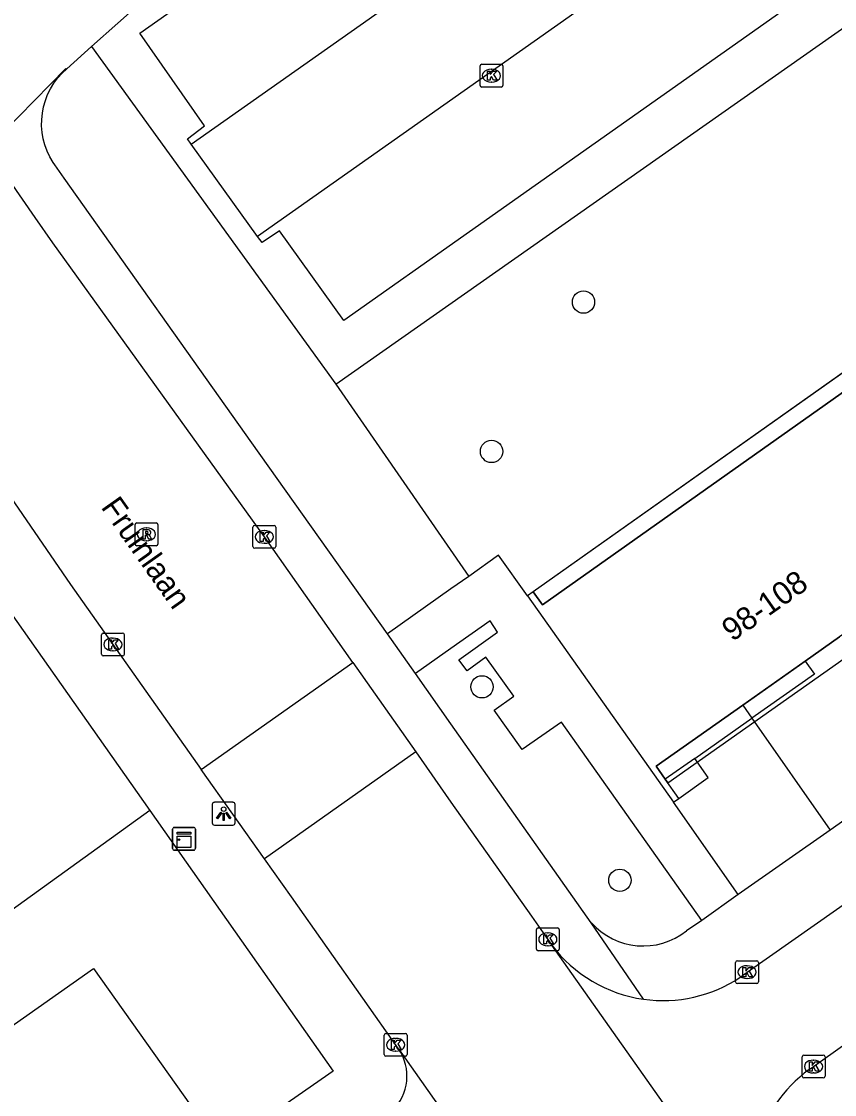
# Model space of a CAD drawing. Extents: x 159353 to 160616, y 385893 to 387321.
# Drawn here: x 159981.17 to 160016.81, y 387194.47 to 387241.51 of the extents above; entities that cross this region are included whole.
import ezdxf

# ---------------------------------------------------------------- set-up
doc = ezdxf.new("R2010")
doc.units = 0
for name, color, linetype in [('IMGEO_Boom', 7, 'Continuous'), ('IMGEO_Groenvoorziening', 7, 'Continuous'), ('IMGEO_Haag', 7, 'Continuous'), ('IMGEO_Kast', 7, 'Continuous'), ('IMGEO_Kolk', 7, 'Continuous'), ('IMGEO_Lichtpunt', 7, 'Continuous'), ('IMGEO_Openbare_ruimte_label', 7, 'Continuous'), ('IMGEO_Pand', 7, 'Continuous'), ('IMGEO_Pand_nummerreeks', 7, 'Continuous'), ('IMGEO_Pand_overbouw', 7, 'Continuous'), ('IMGEO_Parkeervlak_open', 7, 'Continuous'), ('IMGEO_Rijbaan_lokaal_gesloten', 7, 'Continuous'), ('IMGEO_Rijbaan_lokaal_open', 7, 'Continuous'), ('IMGEO_Rioolput', 7, 'Continuous'), ('IMGEO_Voetpad_open', 7, 'Continuous')]:
    doc.layers.add(name, color=color, linetype=linetype)

msp = doc.modelspace()

# ---------------------------------------------------------------- linework, layer by layer
at = {"layer": 'IMGEO_Boom'}
for centre in [(160005.81, 387229.209), (160001.779, 387222.661), (160001.36, 387212.341), (160007.404, 387203.86)]:
    msp.add_circle(centre, 0.489, dxfattribs=at)
at = {"layer": 'IMGEO_Groenvoorziening'}
for points in [[(159994.947, 387225.611), (160000.778, 387217.185)], [(159986.796, 387206.912), (159971.517, 387195.905)], [(159965.991, 387172.05), (159959.016, 387182.167), (159984.331, 387199.996), (159989.934, 387192.083)]]:
    msp.add_lwpolyline(points, dxfattribs=at)
at = {"layer": 'IMGEO_Haag'}
for points in [[(159994.947, 387225.611), (160045.178, 387260.891)], [(159984.244, 387240.413), (159994.947, 387225.611)]]:
    msp.add_lwpolyline(points, dxfattribs=at)
at = {"layer": 'IMGEO_Kast'}
for p, q in [((159987.87, 387206.177), (159988.711, 387206.177)), ((159988.711, 387206.177), (159987.87, 387206.177)), ((159987.795, 387205.252), (159987.795, 387206.093)), ((159987.795, 387206.093), (159987.795, 387205.252)), ((159988.795, 387206.102), (159988.795, 387205.261)), ((159988.795, 387205.261), (159988.795, 387206.102)), ((159988.72, 387205.177), (159987.879, 387205.177)), ((159987.879, 387205.177), (159988.72, 387205.177))]:
    msp.add_line(p, q, dxfattribs=at)
for points in [[(159987.99, 387205.967), (159988.59, 387205.967), (159988.59, 387205.882), (159987.99, 387205.882), (159987.99, 387205.967)], [(159987.99, 387205.792), (159988.59, 387205.792), (159988.59, 387205.303), (159987.99, 387205.303), (159987.99, 387205.792)]]:
    msp.add_lwpolyline(points, dxfattribs=at)
msp.add_circle((159988.074, 387205.641), 0.0377, dxfattribs=at)
for centre, start, end in [((159987.873, 387206.099), 92.4484, 184.2845), ((159987.873, 387206.099), 92.4484, 184.2845), ((159988.717, 387206.099), 2.4484, 94.2845), ((159988.717, 387206.099), 2.4484, 94.2845), ((159987.873, 387205.255), 182.4484, 274.2845), ((159987.873, 387205.255), 182.4484, 274.2845), ((159988.717, 387205.255), 272.4484, 4.2845), ((159988.717, 387205.255), 272.4484, 4.2845)]:
    msp.add_arc(centre, 0.0779, start, end, dxfattribs=at)
at = {"layer": 'IMGEO_Kolk'}
for p, q in [((160001.274, 387238.709), (160001.274, 387239.561)), ((160001.349, 387239.635), (160002.201, 387239.635)), ((160002.275, 387239.561), (160002.275, 387238.709)), ((160001.762, 387239.415), (160001.787, 387239.415)), ((160002.201, 387238.635), (160001.349, 387238.635)), ((160001.785, 387238.855), (160001.76, 387238.855)), ((159991.319, 387218.49), (159991.319, 387219.342)), ((159991.394, 387219.416), (159992.246, 387219.416)), ((159992.32, 387219.342), (159992.32, 387218.49)), ((159991.807, 387219.196), (159991.832, 387219.196)), ((159992.246, 387218.416), (159991.394, 387218.416)), ((159991.83, 387218.636), (159991.805, 387218.636)), ((159984.679, 387213.771), (159984.679, 387214.623)), ((159984.754, 387214.697), (159985.606, 387214.697)), ((159985.68, 387214.623), (159985.68, 387213.771)), ((159985.167, 387214.477), (159985.192, 387214.477)), ((159985.606, 387213.697), (159984.754, 387213.697)), ((159985.19, 387213.917), (159985.165, 387213.917)), ((160003.745, 387200.844), (160003.745, 387201.696)), ((160003.82, 387201.77), (160004.672, 387201.77)), ((160004.233, 387201.55), (160004.258, 387201.55)), ((160004.746, 387201.696), (160004.746, 387200.844)), ((160004.256, 387200.99), (160004.231, 387200.99)), ((160004.672, 387200.77), (160003.82, 387200.77)), ((160012.479, 387199.405), (160012.479, 387200.257)), ((160012.554, 387200.331), (160013.406, 387200.331)), ((160012.967, 387200.111), (160012.992, 387200.111)), ((160013.48, 387200.257), (160013.48, 387199.405)), ((160012.99, 387199.551), (160012.965, 387199.551)), ((160013.406, 387199.331), (160012.554, 387199.331)), ((159997.072, 387196.22), (159997.072, 387197.072)), ((159997.147, 387197.146), (159997.999, 387197.146)), ((159997.56, 387196.926), (159997.585, 387196.926)), ((159998.073, 387197.072), (159998.073, 387196.22)), ((159997.583, 387196.366), (159997.558, 387196.366)), ((159997.999, 387196.146), (159997.147, 387196.146)), ((160015.396, 387195.268), (160015.396, 387196.12)), ((160015.471, 387196.194), (160016.323, 387196.194)), ((160015.884, 387195.974), (160015.909, 387195.974)), ((160016.397, 387196.12), (160016.397, 387195.268)), ((160015.907, 387195.414), (160015.882, 387195.414)), ((160016.323, 387195.194), (160015.471, 387195.194))]:
    msp.add_line(p, q, dxfattribs=at)
for points in [[(160001.274, 387238.709), (160001.274, 387239.561)], [(160001.349, 387239.635), (160002.201, 387239.635)], [(160002.275, 387239.561), (160002.275, 387238.709)], [(160001.595, 387239.335), (160001.718, 387239.335), (160001.718, 387239.184), (160001.848, 387239.335), (160002.012, 387239.335), (160001.866, 387239.184), (160002.019, 387238.935), (160001.867, 387238.935), (160001.782, 387239.099), (160001.718, 387239.032), (160001.718, 387238.935), (160001.595, 387238.935), (160001.595, 387239.335)], [(160002.201, 387238.635), (160001.349, 387238.635)], [(159991.319, 387218.49), (159991.319, 387219.342)], [(159991.394, 387219.416), (159992.246, 387219.416)], [(159992.32, 387219.342), (159992.32, 387218.49)], [(159991.64, 387219.116), (159991.763, 387219.116), (159991.763, 387218.965), (159991.893, 387219.116), (159992.057, 387219.116), (159991.911, 387218.965), (159992.064, 387218.716), (159991.912, 387218.716), (159991.827, 387218.88), (159991.763, 387218.813), (159991.763, 387218.716), (159991.64, 387218.716), (159991.64, 387219.116)], [(159992.246, 387218.416), (159991.394, 387218.416)], [(159984.679, 387213.771), (159984.679, 387214.623)], [(159984.754, 387214.697), (159985.606, 387214.697)], [(159985.68, 387214.623), (159985.68, 387213.771)], [(159985, 387214.397), (159985.123, 387214.397), (159985.123, 387214.246), (159985.253, 387214.397), (159985.417, 387214.397), (159985.271, 387214.246), (159985.424, 387213.997), (159985.272, 387213.997), (159985.187, 387214.161), (159985.123, 387214.094), (159985.123, 387213.997), (159985, 387213.997), (159985, 387214.397)], [(159985.606, 387213.697), (159984.754, 387213.697)], [(160003.745, 387200.844), (160003.745, 387201.696)], [(160003.82, 387201.77), (160004.672, 387201.77)], [(160004.066, 387201.47), (160004.189, 387201.47), (160004.189, 387201.319), (160004.319, 387201.47), (160004.483, 387201.47), (160004.337, 387201.319), (160004.49, 387201.07), (160004.338, 387201.07), (160004.253, 387201.234), (160004.189, 387201.167), (160004.189, 387201.07), (160004.066, 387201.07), (160004.066, 387201.47)], [(160004.746, 387201.696), (160004.746, 387200.844)], [(160004.672, 387200.77), (160003.82, 387200.77)], [(160012.479, 387199.405), (160012.479, 387200.257)], [(160012.554, 387200.331), (160013.406, 387200.331)], [(160012.8, 387200.031), (160012.923, 387200.031), (160012.923, 387199.88), (160013.053, 387200.031), (160013.217, 387200.031), (160013.071, 387199.88), (160013.224, 387199.631), (160013.072, 387199.631), (160012.987, 387199.795), (160012.923, 387199.728), (160012.923, 387199.631), (160012.8, 387199.631), (160012.8, 387200.031)], [(160013.48, 387200.257), (160013.48, 387199.405)], [(160013.406, 387199.331), (160012.554, 387199.331)], [(159997.072, 387196.22), (159997.072, 387197.072)], [(159997.147, 387197.146), (159997.999, 387197.146)], [(159997.393, 387196.846), (159997.516, 387196.846), (159997.516, 387196.695), (159997.646, 387196.846), (159997.81, 387196.846), (159997.664, 387196.695), (159997.817, 387196.446), (159997.665, 387196.446), (159997.58, 387196.61), (159997.516, 387196.543), (159997.516, 387196.446), (159997.393, 387196.446), (159997.393, 387196.846)], [(159998.073, 387197.072), (159998.073, 387196.22)], [(159997.999, 387196.146), (159997.147, 387196.146)], [(160015.396, 387195.268), (160015.396, 387196.12)], [(160015.471, 387196.194), (160016.323, 387196.194)], [(160015.717, 387195.894), (160015.84, 387195.894), (160015.84, 387195.743), (160015.97, 387195.894), (160016.134, 387195.894), (160015.988, 387195.743), (160016.141, 387195.494), (160015.989, 387195.494), (160015.904, 387195.658), (160015.84, 387195.591), (160015.84, 387195.494), (160015.717, 387195.494), (160015.717, 387195.894)], [(160016.397, 387196.12), (160016.397, 387195.268)], [(160016.323, 387195.194), (160015.471, 387195.194)]]:
    msp.add_lwpolyline(points, dxfattribs=at)
for centre, start, end in [((160001.351, 387239.559), 91.552, 178.448), ((160001.351, 387239.559), 91.552, 178.448), ((160002.199, 387239.559), 1.552, 88.448), ((160002.199, 387239.559), 1.552, 88.448), ((160001.351, 387238.711), 181.552, 268.448), ((160001.351, 387238.711), 181.552, 268.448), ((160002.199, 387238.711), 271.552, 358.448), ((160002.199, 387238.711), 271.552, 358.448), ((159991.396, 387219.34), 91.552, 178.448), ((159991.396, 387219.34), 91.552, 178.448), ((159992.244, 387219.34), 1.552, 88.448), ((159992.244, 387219.34), 1.552, 88.448), ((159991.396, 387218.492), 181.552, 268.448), ((159991.396, 387218.492), 181.552, 268.448), ((159992.244, 387218.492), 271.552, 358.448), ((159992.244, 387218.492), 271.552, 358.448), ((159984.756, 387214.621), 91.552, 178.448), ((159984.756, 387214.621), 91.552, 178.448), ((159985.604, 387214.621), 1.552, 88.448), ((159985.604, 387214.621), 1.552, 88.448), ((159984.756, 387213.773), 181.552, 268.448), ((159984.756, 387213.773), 181.552, 268.448), ((159985.604, 387213.773), 271.552, 358.448), ((159985.604, 387213.773), 271.552, 358.448), ((160003.822, 387201.694), 91.552, 178.448), ((160003.822, 387201.694), 91.552, 178.448), ((160004.67, 387201.694), 1.552, 88.448), ((160004.67, 387201.694), 1.552, 88.448), ((160003.822, 387200.846), 181.552, 268.448), ((160003.822, 387200.846), 181.552, 268.448), ((160004.67, 387200.846), 271.552, 358.448), ((160004.67, 387200.846), 271.552, 358.448), ((160012.556, 387200.255), 91.552, 178.448), ((160012.556, 387200.255), 91.552, 178.448), ((160013.404, 387200.255), 1.552, 88.448), ((160013.404, 387200.255), 1.552, 88.448), ((160012.556, 387199.407), 181.552, 268.448), ((160012.556, 387199.407), 181.552, 268.448), ((160013.404, 387199.407), 271.552, 358.448), ((160013.404, 387199.407), 271.552, 358.448), ((159997.149, 387197.07), 91.552, 178.448), ((159997.149, 387197.07), 91.552, 178.448), ((159997.997, 387197.07), 1.552, 88.448), ((159997.997, 387197.07), 1.552, 88.448), ((159997.149, 387196.222), 181.552, 268.448), ((159997.149, 387196.222), 181.552, 268.448), ((159997.997, 387196.222), 271.552, 358.448), ((159997.997, 387196.222), 271.552, 358.448), ((160015.473, 387196.118), 91.552, 178.448), ((160015.473, 387196.118), 91.552, 178.448), ((160016.321, 387196.118), 1.552, 88.448), ((160016.321, 387196.118), 1.552, 88.448), ((160015.473, 387195.27), 181.552, 268.448), ((160015.473, 387195.27), 181.552, 268.448), ((160016.321, 387195.27), 271.552, 358.448), ((160016.321, 387195.27), 271.552, 358.448)]:
    msp.add_arc(centre, 0.0765, start, end, dxfattribs=at)
for centre, major_axis, ratio, start_param, end_param in [((160001.761, 387239.135), (-0.387, 0.002), 0.722429, 4.712389, 7.853982), ((160001.786, 387239.135), (-0.39, 0.002), 0.717154, 1.570796, 4.712389), ((159991.806, 387218.916), (-0.387, 0.002), 0.722429, 4.712389, 7.853982), ((159991.831, 387218.916), (-0.39, 0.002), 0.717154, 1.570796, 4.712389), ((159985.166, 387214.197), (-0.387, 0.002), 0.722429, 4.712389, 7.853982), ((159985.191, 387214.197), (-0.39, 0.002), 0.717154, 1.570796, 4.712389), ((160004.232, 387201.27), (-0.387, 0.002), 0.722429, 4.712389, 7.853982), ((160004.257, 387201.27), (-0.39, 0.002), 0.717154, 1.570796, 4.712389), ((160012.966, 387199.831), (-0.387, 0.002), 0.722429, 4.712389, 7.853982), ((160012.991, 387199.831), (-0.39, 0.002), 0.717154, 1.570796, 4.712389), ((159997.559, 387196.646), (-0.387, 0.002), 0.722429, 4.712389, 7.853982), ((159997.584, 387196.646), (-0.39, 0.002), 0.717154, 1.570796, 4.712389), ((160015.883, 387195.694), (-0.387, 0.002), 0.722429, 4.712389, 7.853982), ((160015.908, 387195.694), (-0.39, 0.002), 0.717154, 1.570796, 4.712389)]:
    msp.add_ellipse(centre, major_axis=major_axis, ratio=ratio, start_param=start_param, end_param=end_param, dxfattribs=at)
at = {"layer": 'IMGEO_Lichtpunt'}
for p, q in [((159989.537, 387207.182), (159989.537, 387206.375)), ((159989.537, 387207.182), (159989.537, 387206.375)), ((159990.439, 387207.277), (159989.631, 387207.277)), ((159990.439, 387207.277), (159989.631, 387207.277)), ((159990.533, 387206.375), (159990.533, 387207.182)), ((159990.533, 387206.375), (159990.533, 387207.182)), ((159989.631, 387206.281), (159990.439, 387206.281)), ((159989.631, 387206.281), (159990.439, 387206.281))]:
    msp.add_line(p, q, dxfattribs=at)
for points in [[(159989.911, 387206.846), (159989.95, 387206.818), (159989.762, 387206.556), (159989.724, 387206.583), (159989.911, 387206.846)], [(159990.013, 387206.798), (159990.06, 387206.798), (159990.06, 387206.476), (159990.013, 387206.476), (159990.013, 387206.798)], [(159990.123, 387206.818), (159990.161, 387206.845), (159990.348, 387206.583), (159990.309, 387206.555), (159990.123, 387206.818)]]:
    msp.add_lwpolyline(points, dxfattribs=at)
msp.add_circle((159990.036, 387206.98), 0.0994, dxfattribs=at)
for centre, start, end in [((159989.631, 387207.182), 90, 180), ((159989.631, 387207.182), 90, 180), ((159990.439, 387207.182), 0, 90), ((159990.439, 387207.182), 0, 90), ((159989.631, 387206.375), 180, 270), ((159989.631, 387206.375), 180, 270), ((159990.439, 387206.375), 270, 0), ((159990.439, 387206.375), 270, 360)]:
    msp.add_arc(centre, 0.0946, start, end, dxfattribs=at)
at = {"layer": 'IMGEO_Pand'}
for points in [[(160018.905, 387226.474), (160004.005, 387215.929), (160003.6, 387216.5)], [(160003.6, 387216.5), (160003.356, 387216.327)], [(160003.356, 387216.327), (160009.753, 387207.29)], [(160015.53, 387213.469), (160017.038, 387214.532)], [(160012.79, 387211.538), (160015.53, 387213.469)], [(160009.395, 387208.289), (160008.991, 387208.86), (160012.79, 387211.538)], [(160009.988, 387207.452), (160009.395, 387208.289)], [(160009.753, 387207.29), (160009.988, 387207.452)]]:
    msp.add_lwpolyline(points, dxfattribs=at)
at = {"layer": 'IMGEO_Pand_overbouw'}
for points in [[(160018.905, 387226.474), (160018.501, 387227.045), (160003.6, 387216.5), (160004.005, 387215.929)], [(160008.991, 387208.86), (160009.395, 387208.289), (160009.51, 387208.126), (160024.331, 387218.581), (160024.216, 387218.746), (160023.821, 387219.313), (160017.616, 387214.94), (160017.279, 387214.702), (160017.038, 387214.532), (160015.53, 387213.469), (160012.79, 387211.538)]]:
    msp.add_lwpolyline(points, close=True, dxfattribs=at)
at = {"layer": 'IMGEO_Parkeervlak_open'}
for points in [[(160040.275, 387266.465), (160040.443, 387266.24), (160039.454, 387265.496), (160042.249, 387261.546), (159995.3, 387228.406), (159992.476, 387232.335), (159991.718, 387231.814), (159991.522, 387232.087)], [(159988.617, 387236.137), (159988.449, 387236.372), (159989.197, 387236.937), (159986.355, 387240.994), (159996.581, 387248.2), (159995.458, 387249.741)]]:
    msp.add_lwpolyline(points, dxfattribs=at)
at = {"layer": 'IMGEO_Rijbaan_lokaal_gesloten'}
for points in [[(159995.691, 387213.411), (159991.818, 387218.915), (159982.547, 387231.809), (159981.771, 387232.923), (159979.669, 387235.94)], [(159971.809, 387233.122), (159976.364, 387226.814), (159976.826, 387226.275), (159983.324, 387216.826), (159989.054, 387208.721)], [(159998.454, 387209.486), (160000, 387207.288), (160003.523, 387202.282), (160004.245, 387201.269), (160004.417, 387201.018)], [(159997.696, 387196.476), (159993.006, 387203.131), (159991.825, 387204.801)], [(160012.609, 387189.428), (160004.417, 387201.018)], [(159997.696, 387196.476), (160000, 387193.206), (160003.943, 387187.611), (160010.746, 387177.927)]]:
    msp.add_lwpolyline(points, dxfattribs=at)
at = {"layer": 'IMGEO_Rijbaan_lokaal_open'}
for points in [[(159988.617, 387236.137), (160037.313, 387270.445)], [(160040.275, 387266.465), (159991.522, 387232.087)], [(159991.522, 387232.087), (159988.617, 387236.137)], [(159989.054, 387208.721), (159995.691, 387213.411)], [(159995.691, 387213.411), (159998.454, 387209.486)], [(159998.454, 387209.486), (159991.825, 387204.801)], [(159991.825, 387204.801), (159989.054, 387208.721)], [(160012.679, 387199.607), (160012.981, 387199.83), (160022.629, 387206.604)], [(160015.697, 387195.563), (160015.897, 387195.695), (160017.272, 387196.671)]]:
    msp.add_lwpolyline(points, dxfattribs=at)
for centre, radius, start, end in [((160009.296, 387204.693), 6.109, 216.9908, 261.8863), ((160009.295, 387204.699), 6.114, 261.9052, 303.6065), ((160019.453, 387190.485), 6.316, 126.4887, 164.5573)]:
    msp.add_arc(centre, radius, start, end, dxfattribs=at)
at = {"layer": 'IMGEO_Rioolput'}
for p, q in [((159986.148, 387218.6), (159986.148, 387219.452)), ((159986.223, 387219.526), (159987.075, 387219.526)), ((159986.636, 387219.306), (159986.661, 387219.306)), ((159987.149, 387219.452), (159987.149, 387218.6)), ((159987.075, 387218.526), (159986.223, 387218.526)), ((159986.659, 387218.746), (159986.634, 387218.746))]:
    msp.add_line(p, q, dxfattribs=at)
for points in [[(159986.148, 387218.6), (159986.148, 387219.452)], [(159986.223, 387219.526), (159987.075, 387219.526)], [(159987.149, 387219.452), (159987.149, 387218.6)], [(159986.737, 387219.224), (159986.485, 387219.226), (159986.485, 387218.826)], [(159986.485, 387218.826), (159986.609, 387218.826), (159986.609, 387218.988), (159986.62, 387218.988)], [(159986.663, 387219.145), (159986.609, 387219.145), (159986.609, 387219.064)], [(159986.609, 387219.064), (159986.661, 387219.064)], [(159986.667, 387218.959), (159986.738, 387218.826), (159986.878, 387218.826), (159986.813, 387218.952)], [(159987.075, 387218.526), (159986.223, 387218.526)]]:
    msp.add_lwpolyline(points, dxfattribs=at)
for centre, radius, start, end in [((159986.225, 387219.45), 0.0765, 91.552, 178.448), ((159986.225, 387219.45), 0.0765, 91.552, 178.448), ((159987.073, 387219.45), 0.0765, 1.552, 88.448), ((159987.073, 387219.45), 0.0765, 1.552, 88.448), ((159986.619, 387218.935), 0.0533, 26.0293, 88.6989), ((159986.645, 387219.253), 0.19, 274.7715, 282.9687), ((159986.669, 387219.049), 0.0964, 77.0061, 93.1865), ((159986.683, 387219.106), 0.0378, 276.6634, 79.6772), ((159986.736, 387219.114), 0.109, 350.3612, 89.416), ((159986.734, 387219.114), 0.112, 277.5842, 350.9817), ((159986.718, 387218.899), 0.108, 29.5134, 73.7905), ((159986.225, 387218.602), 0.0765, 181.552, 268.448), ((159986.225, 387218.602), 0.0765, 181.552, 268.448), ((159987.073, 387218.602), 0.0765, 271.552, 358.448), ((159987.073, 387218.602), 0.0765, 271.552, 358.448)]:
    msp.add_arc(centre, radius, start, end, dxfattribs=at)
for centre, major_axis, ratio, start_param, end_param in [((159986.635, 387219.026), (-0.387, 0.002), 0.722429, 4.712389, 7.853982), ((159986.66, 387219.026), (-0.39, 0.002), 0.717154, 1.570796, 4.712389)]:
    msp.add_ellipse(centre, major_axis=major_axis, ratio=ratio, start_param=start_param, end_param=end_param, dxfattribs=at)
at = {"layer": 'IMGEO_Voetpad_open'}
for points in [[(159984.244, 387240.413), (159986.547, 387242.47), (159990.243, 387245.542), (159992.52, 387247.375), (159995.458, 387249.741)], [(160048.356, 387248.176), (160003.6, 387216.5)], [(159983.154, 387239.44), (159984.244, 387240.413)], [(159979.669, 387235.94), (159983.115, 387239.446), (159983.154, 387239.44)], [(159997.214, 387214.663), (159991.276, 387223.033), (159983.044, 387234.635), (159982.628, 387235.221), (159982.554, 387235.331), (159982.412, 387235.576), (159982.292, 387235.832), (159982.196, 387236.098), (159982.124, 387236.372), (159982.077, 387236.651), (159982.055, 387236.933), (159982.058, 387237.216), (159982.086, 387237.498), (159982.139, 387237.776), (159982.217, 387238.048), (159982.319, 387238.312), (159982.444, 387238.565), (159982.592, 387238.807), (159982.76, 387239.035), (159982.948, 387239.246), (159983.154, 387239.44)], [(159970.71, 387229.769), (159973.518, 387225.775), (159974.946, 387223.746), (159986.796, 387206.912)], [(160003.356, 387216.327), (160002.081, 387218.108), (160000.778, 387217.185)], [(160000.778, 387217.185), (160000, 387216.635), (159997.214, 387214.663)], [(160010.993, 387202.103), (160004.847, 387210.791), (160003.116, 387209.597), (160001.892, 387211.316), (160002.757, 387211.928), (160001.53, 387213.638), (160000.706, 387213.038), (160000.338, 387213.526), (160002.037, 387214.736), (160001.712, 387215.237), (160000, 387214.026), (159998.447, 387212.927)], [(159998.447, 387212.927), (159997.214, 387214.663)], [(160015.53, 387213.469), (160015.931, 387212.901), (160013.189, 387210.966)], [(160006.153, 387201.998), (160000, 387210.724), (159998.447, 387212.927)], [(160012.79, 387211.538), (160013.189, 387210.966)], [(160010.688, 387209.201), (160013.189, 387210.966)], [(160013.189, 387210.966), (160016.619, 387206.051)], [(160010.688, 387209.201), (160009.395, 387208.289)], [(160009.988, 387207.452), (160011.279, 387208.362), (160010.688, 387209.201)], [(160019.145, 387207.834), (160016.619, 387206.051)], [(160012.595, 387203.232), (160009.753, 387207.29)], [(159986.796, 387206.912), (159994.837, 387195.49), (159989.934, 387192.083)], [(160016.619, 387206.051), (160012.595, 387203.232)], [(160012.595, 387203.232), (160010.993, 387202.103)], [(160008.434, 387198.646), (160006.153, 387201.998)], [(160010.993, 387202.103), (160010.32, 387201.642)]]:
    msp.add_lwpolyline(points, dxfattribs=at)
for centre, radius, start, end in [((160008.425, 387204.024), 3.044, 221.7242, 308.5096), ((159995.94, 387195.272), 2.129, 313.8884, 34.4335)]:
    msp.add_arc(centre, radius, start, end, dxfattribs=at)

# ---------------------------------------------------------------- texts
at = {"layer": 'IMGEO_Openbare_ruimte_label'}
msp.add_text('Fruinlaan', height=1, rotation=305.2314, dxfattribs=at).set_placement((159984.628, 387220.218))
at = {"layer": 'IMGEO_Pand_nummerreeks'}
msp.add_text('98-108', height=1, rotation=35.1783, dxfattribs=at).set_placement((160012.331, 387214.297))

doc.saveas('drawing.dxf')
